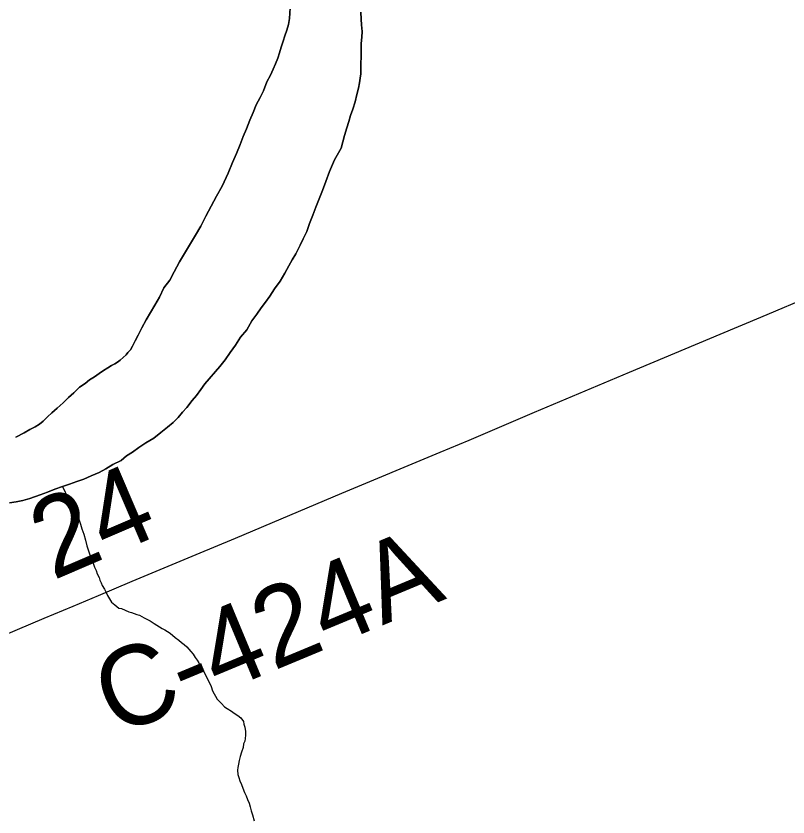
# Model space of a CAD drawing. Extents: x 2.4 to 73.1, y 4.5 to 25.6.
# Drawn here: x 31.1633 to 31.4399, y 21.711 to 21.9978 of the extents above; entities that cross this region are included whole.
import ezdxf

# ---------------------------------------------------------------- set-up
doc = ezdxf.new("R2010")
doc.units = 0
for name, color, linetype in [('GM_X_County_Road', 7, 'Continuous'), ('GM_X_County_Road_Text', 7, 'Continuous'), ('GM_X_Major_River', 7, 'Continuous'), ('GM_X_Minor_River', 7, 'Continuous')]:
    doc.layers.add(name, color=color, linetype=linetype)

msp = doc.modelspace()

# ---------------------------------------------------------------- linework, layer by layer
at = {"layer": 'GM_X_County_Road'}
msp.add_lwpolyline([(31.01132, 21.71389), (31.03853, 21.72518), (31.06112, 21.7348), (31.07198, 21.73943), (31.09116, 21.74757), (31.11494, 21.75759), (31.14849, 21.77163), (31.1734, 21.78215), (31.18372, 21.78648), (31.19291, 21.79028), (31.20493, 21.79538), (31.22786, 21.805), (31.24193, 21.81085), (31.26142, 21.819), (31.28003, 21.82688), (31.31531, 21.84163), (31.32565, 21.8459), (31.34909, 21.85592), (31.38318, 21.87028), (31.41558, 21.88384), (31.4302, 21.88998), (31.44937, 21.89811), (31.50961, 21.92327), (31.51825, 21.92694)], dxfattribs=at)
at = {"layer": 'GM_X_Major_River'}
for points in [[(31.26155, 22.00067), (31.2613, 21.99688), (31.26088, 21.99479), (31.26028, 21.99271), (31.25968, 21.99063), (31.25908, 21.98874), (31.25828, 21.98666), (31.25768, 21.98458), (31.25708, 21.98269), (31.25629, 21.98062), (31.2555, 21.97873), (31.25451, 21.97665), (31.25314, 21.97421), (31.25195, 21.97099), (31.25077, 21.96854), (31.2494, 21.96591), (31.24822, 21.96326), (31.24703, 21.96043), (31.24584, 21.95741), (31.24466, 21.95458), (31.24366, 21.95175), (31.24228, 21.94854), (31.2409, 21.94533), (31.23932, 21.94155), (31.23715, 21.93684), (31.23519, 21.93326), (31.23324, 21.92968), (31.23128, 21.9261), (31.22951, 21.92252), (31.22756, 21.91932), (31.22189, 21.90972), (31.21993, 21.90614), (31.21837, 21.90313), (31.21623, 21.9005), (31.21466, 21.89711), (31.21309, 21.89428), (31.21153, 21.89165), (31.20997, 21.88901), (31.2084, 21.88618), (31.20703, 21.88355), (31.20604, 21.88147), (31.20507, 21.87959), (31.20428, 21.87827), (31.20332, 21.87734), (31.20273, 21.8764), (31.20061, 21.87453), (31.19965, 21.87378), (31.19869, 21.87323), (31.19754, 21.87268), (31.19619, 21.87175), (31.19466, 21.87082), (31.19312, 21.86971), (31.19139, 21.8686), (31.18966, 21.86748), (31.18812, 21.86618), (31.18601, 21.86488), (31.18407, 21.86282), (31.18214, 21.86114), (31.18021, 21.85927), (31.17809, 21.85741), (31.17616, 21.85573), (31.17462, 21.85423), (31.17307, 21.85274), (31.17172, 21.85162), (31.17019, 21.85069), (31.16827, 21.84977), (31.16616, 21.84848), (31.16328, 21.847)], [(31.16328, 21.847), (31.16616, 21.84848), (31.16827, 21.84977), (31.17019, 21.85069), (31.17172, 21.85162), (31.17307, 21.85274), (31.17462, 21.85423), (31.17616, 21.85573), (31.17809, 21.85741), (31.18021, 21.85927), (31.18214, 21.86114), (31.18407, 21.86282), (31.18601, 21.86488), (31.18812, 21.86618), (31.18966, 21.86748), (31.19139, 21.8686), (31.19312, 21.86971), (31.19466, 21.87082), (31.19619, 21.87175), (31.19754, 21.87268), (31.19869, 21.87323), (31.19965, 21.87378), (31.20061, 21.87453), (31.20273, 21.8764), (31.20332, 21.87734), (31.20428, 21.87827), (31.20507, 21.87959), (31.20604, 21.88147), (31.20703, 21.88355), (31.2084, 21.88618), (31.20997, 21.88901), (31.21153, 21.89165), (31.21309, 21.89428), (31.21466, 21.89711), (31.21623, 21.9005), (31.21837, 21.90313), (31.21993, 21.90614), (31.22189, 21.90972), (31.22756, 21.91932), (31.22951, 21.92252), (31.23128, 21.9261), (31.23324, 21.92968), (31.23519, 21.93326), (31.23715, 21.93684), (31.23932, 21.94155), (31.2409, 21.94533), (31.24228, 21.94854), (31.24366, 21.95175), (31.24466, 21.95458), (31.24584, 21.95741), (31.24703, 21.96043), (31.24822, 21.96326), (31.2494, 21.96591), (31.25077, 21.96854), (31.25195, 21.97099), (31.25314, 21.97421), (31.25451, 21.97665), (31.2555, 21.97873), (31.25629, 21.98062), (31.25708, 21.98269), (31.25768, 21.98458), (31.25828, 21.98666), (31.25908, 21.98874), (31.25968, 21.99063), (31.26028, 21.99271), (31.26088, 21.99479), (31.2613, 21.99688), (31.26155, 22.00067)], [(31.28728, 21.99228), (31.28713, 21.99457), (31.28697, 21.99666), (31.28682, 21.99913)], [(31.28682, 21.99913), (31.28697, 21.99666), (31.28713, 21.99457), (31.28728, 21.99228)], [(31.16101, 21.82348), (31.1633, 21.82382), (31.16578, 21.82435), (31.16826, 21.82507), (31.1719, 21.82635), (31.17457, 21.82725), (31.17725, 21.82835), (31.17993, 21.82926), (31.18242, 21.83017), (31.18509, 21.83107), (31.18758, 21.83199), (31.19026, 21.83308), (31.19313, 21.83437), (31.19544, 21.83566), (31.19793, 21.83714), (31.201, 21.83861), (31.20293, 21.84029), (31.20504, 21.84159), (31.20735, 21.84326), (31.20985, 21.84493), (31.21273, 21.84659), (31.21523, 21.84865), (31.21754, 21.85051), (31.21966, 21.85218), (31.2214, 21.85406), (31.22295, 21.85593), (31.2245, 21.85762), (31.22644, 21.86006), (31.22799, 21.86193), (31.22954, 21.864), (31.23091, 21.86607), (31.23633, 21.87225), (31.23827, 21.87469), (31.24002, 21.87732), (31.24197, 21.87995), (31.24372, 21.88277), (31.24605, 21.8854), (31.24781, 21.8886), (31.24956, 21.89104), (31.25111, 21.89329), (31.25267, 21.89536), (31.25422, 21.89742), (31.25597, 21.90006), (31.25792, 21.90288), (31.25968, 21.9057), (31.26105, 21.90834), (31.26222, 21.91041), (31.26359, 21.91267), (31.26516, 21.91568), (31.26615, 21.91795), (31.26752, 21.92058), (31.26851, 21.92342), (31.2697, 21.92644), (31.2707, 21.92927), (31.27189, 21.9323), (31.27307, 21.93532), (31.27427, 21.93853), (31.27565, 21.94212), (31.27743, 21.94627), (31.27978, 21.95041), (31.28099, 21.95495), (31.28179, 21.95779), (31.28259, 21.96006), (31.28319, 21.96214), (31.28399, 21.9644), (31.28479, 21.96705), (31.28541, 21.9697), (31.28601, 21.97197), (31.28642, 21.97387), (31.28664, 21.97557), (31.28685, 21.97709), (31.28688, 21.9788), (31.28691, 21.98089), (31.28694, 21.98298), (31.28698, 21.98545), (31.28702, 21.98792), (31.28725, 21.99019), (31.28728, 21.99228)], [(31.28728, 21.99228), (31.28725, 21.99019), (31.28702, 21.98792), (31.28698, 21.98545), (31.28694, 21.98298), (31.28691, 21.98089), (31.28688, 21.9788), (31.28685, 21.97709), (31.28664, 21.97557), (31.28642, 21.97387), (31.28601, 21.97197), (31.28541, 21.9697), (31.28479, 21.96705), (31.28399, 21.9644), (31.28319, 21.96214), (31.28259, 21.96006), (31.28179, 21.95779), (31.28099, 21.95495), (31.27978, 21.95041), (31.27743, 21.94627), (31.27565, 21.94212), (31.27427, 21.93853), (31.27307, 21.93532), (31.27189, 21.9323), (31.2707, 21.92927), (31.2697, 21.92644), (31.26851, 21.92342), (31.26752, 21.92058), (31.26615, 21.91795), (31.26516, 21.91568), (31.26359, 21.91267), (31.26222, 21.91041), (31.26105, 21.90834), (31.25968, 21.9057), (31.25792, 21.90288), (31.25597, 21.90006), (31.25422, 21.89742), (31.25267, 21.89536), (31.25111, 21.89329), (31.24956, 21.89104), (31.24781, 21.8886), (31.24605, 21.8854), (31.24372, 21.88277), (31.24197, 21.87995), (31.24002, 21.87732), (31.23827, 21.87469), (31.23633, 21.87225), (31.23091, 21.86607), (31.22954, 21.864), (31.22799, 21.86193), (31.22644, 21.86006), (31.2245, 21.85762), (31.22295, 21.85593), (31.2214, 21.85406), (31.21966, 21.85218), (31.21754, 21.85051), (31.21523, 21.84865), (31.21273, 21.84659), (31.20985, 21.84493), (31.20735, 21.84326), (31.20504, 21.84159), (31.20293, 21.84029), (31.201, 21.83861), (31.19793, 21.83714), (31.19544, 21.83566), (31.19313, 21.83437), (31.19026, 21.83308), (31.18758, 21.83199), (31.18509, 21.83107), (31.18242, 21.83017), (31.17993, 21.82926), (31.17725, 21.82835), (31.17457, 21.82725), (31.1719, 21.82635), (31.16826, 21.82507), (31.16578, 21.82435), (31.1633, 21.82382), (31.16101, 21.82348)]]:
    msp.add_lwpolyline(points, dxfattribs=at)
at = {"layer": 'GM_X_Minor_River'}
msp.add_lwpolyline([(31.17993, 21.82926), (31.18196, 21.82504), (31.18288, 21.82351), (31.18344, 21.82255), (31.184, 21.82159), (31.18436, 21.82064), (31.1851, 21.8191), (31.18583, 21.81757), (31.18638, 21.81585), (31.18692, 21.81414), (31.18765, 21.81222), (31.18819, 21.81012), (31.18873, 21.80803), (31.18945, 21.80554), (31.19, 21.8042), (31.19055, 21.80268), (31.1911, 21.80153), (31.19146, 21.80038), (31.19201, 21.79923), (31.19237, 21.79809), (31.19311, 21.79675), (31.19329, 21.79579), (31.19385, 21.79483), (31.19421, 21.79388), (31.19495, 21.79254), (31.19551, 21.79158), (31.19605, 21.79024), (31.19754, 21.78793), (31.19867, 21.78697), (31.20017, 21.7858), (31.20112, 21.7856), (31.20244, 21.78501), (31.20376, 21.78441), (31.20471, 21.78421), (31.20565, 21.78381), (31.2066, 21.78342), (31.20755, 21.78321), (31.20924, 21.78224), (31.21037, 21.78165), (31.21132, 21.78125), (31.21283, 21.78028), (31.21377, 21.77969), (31.21471, 21.77911), (31.21565, 21.77852), (31.21659, 21.77794), (31.21753, 21.77735), (31.21848, 21.77677), (31.22035, 21.77522), (31.22167, 21.77425), (31.22261, 21.77347), (31.22355, 21.7727), (31.22449, 21.77192), (31.22598, 21.77019), (31.22673, 21.76923), (31.22747, 21.76808), (31.22821, 21.76711), (31.22877, 21.76616), (31.22932, 21.76501), (31.23006, 21.76385), (31.23099, 21.76232), (31.23173, 21.76079), (31.23246, 21.75926), (31.2332, 21.75772), (31.23375, 21.7562), (31.23541, 21.75313), (31.23691, 21.75158), (31.23803, 21.75043), (31.23897, 21.74984), (31.24048, 21.74887), (31.24142, 21.74809), (31.24274, 21.74731), (31.24387, 21.74653), (31.2448, 21.74519), (31.24497, 21.74424), (31.24533, 21.74309), (31.2455, 21.74157), (31.24548, 21.74024), (31.24546, 21.7391), (31.24526, 21.73815), (31.24486, 21.73721), (31.24465, 21.73588), (31.24405, 21.73418), (31.24365, 21.73267), (31.24324, 21.73115), (31.24303, 21.72983), (31.24283, 21.72869), (31.24262, 21.72774), (31.24279, 21.72622), (31.24315, 21.72507), (31.24351, 21.72393), (31.24406, 21.72259), (31.24461, 21.72125), (31.24516, 21.71972), (31.24571, 21.71857), (31.24626, 21.71723), (31.24681, 21.7159), (31.24717, 21.71456), (31.24753, 21.71322), (31.24807, 21.7117), (31.24861, 21.7096)], dxfattribs=at)

# ---------------------------------------------------------------- texts
at = {"layer": 'GM_X_County_Road_Text'}
for s, rotation, p in [('24', 23.1986, (31.17649, 21.79558)), ('C-424A', 22.62, (31.19902, 21.73971))]:
    msp.add_text(s, height=0.028409, rotation=rotation, dxfattribs=at).set_placement(p)

doc.saveas('drawing.dxf')
